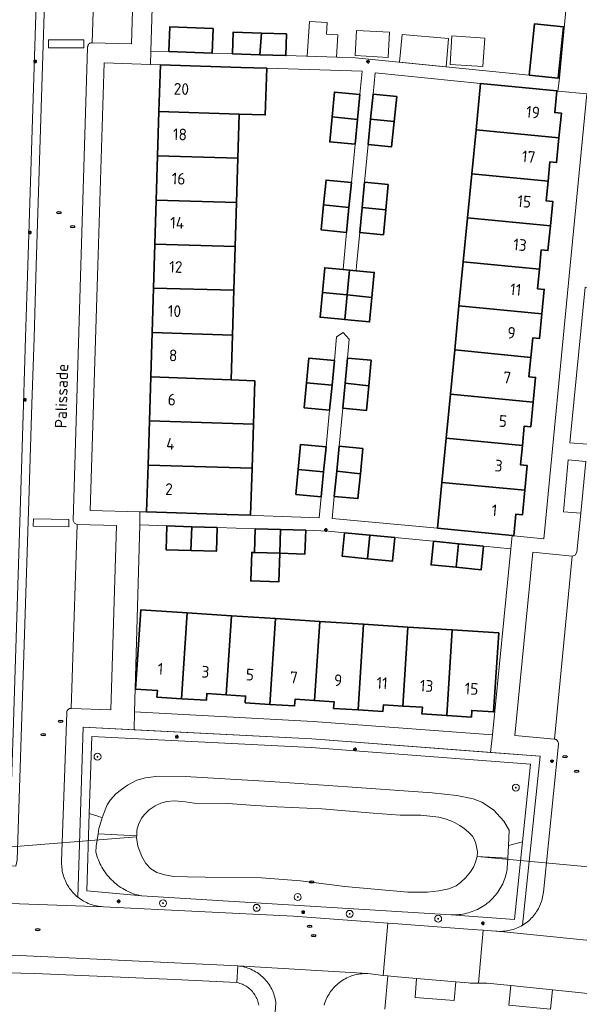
# Model space of a CAD drawing. Header units: metres. Extents: x 152610 to 160096, y 456114 to 462495.
# Tile 833 of 938: x 157578 to 157642, y 461915 to 462028. Entities that reach past the tile are written whole.
import ezdxf
from ezdxf.enums import TextEntityAlignment as Align

# ---------------------------------------------------------------- set-up
doc = ezdxf.new("R2010")
doc.units = ezdxf.units.M
doc.header["$LTSCALE"] = 0.5
doc.layers.get('0').update_dxf_attribs({"linetype": 'CONTINUOUS'})
for name, color, linetype, lineweight in [('B-PV-GR-BOOM-S', 251, 'CONTINUOUS', 25), ('B-PV-IE-MEUBILAIR-S', 251, 'CONTINUOUS', 25), ('B-PV-IE-TERREINAFSCHEIDING_KUNSTMATIG_HEKWERK-G', 251, 'IE-TERREINAFSCHEIDING_KUNSTMATIG-SO', 18), ('B-PV-KW-KUNSTWERK_DUIKER-G', 251, 'CONTINUOUS', 18), ('B-PV-OG-BEBOUWING-GV', 6, 'CONTINUOUS', 35), ('B-PV-OG-BEBOUWING-T18', 1, 'CONTINUOUS', 18), ('B-PV-OG-BEBOUWING_SCHUUR-GV', 251, 'CONTINUOUS', 18), ('B-PV-OG-TERREIN_BEGROEID-GV', 251, 'CONTINUOUS', 18), ('B-PV-OG-TERREIN_OEVER-GV', 251, 'CONTINUOUS', 18), ('B-PV-OG-TOPOGRAFIE-T18', 1, 'CONTINUOUS', 18), ('B-PV-OG-WATER_SLOOT-GV', 251, 'CONTINUOUS', 18), ('B-PV-VH-GESLOTENVERHARDING_ASFALT-GV', 251, 'CONTINUOUS', 18), ('B-PV-VH-OPENVERHARDING_BETONSTRAATSTEEN-GV', 251, 'CONTINUOUS', 18), ('B-PV-VH-OPENVERHARDING_TEGEL-GV', 251, 'CONTINUOUS', 18)]:
    doc.layers.add(name, color=color, linetype=linetype, lineweight=lineweight)
doc.styles.add('NLCS-ISO', font='NLCS-ISO.ttf')
doc.styles.add('NLCS-ISO-M750-T18', font='NLCS-ISO.ttf', dxfattribs={"height": 1.35})
doc.linetypes.add('IE-TERREINAFSCHEIDING_KUNSTMATIG-SO', pattern='A,4,[82,NLCS.SHX,S=0.75,R=90,X=0,Y=0],4,-2', length=10)

# ---------------------------------------------------------------- blocks, each defined once
blk = doc.blocks.new('SIE-MEUBILAIR_PAAL_LICHTMAST-SO')
for points in [[(-0.62, 0), (-1, 0)], [(-0.71, 0.71), (-0.44, 0.44)], [(0, 1), (0, 0.62)], [(0.44, 0.44), (0.71, 0.71)], [(1, 0), (0.62, 0)], [(-0.71, -0.71), (-0.44, -0.44)], [(0, -0.62), (0, -1)], [(0.44, -0.44), (0.71, -0.71)]]:
    blk.add_lwpolyline(points)
blk.add_circle((0, 0), 0.5)
blk = doc.blocks.new('SIE-MEUBILAIR_PUT_RIOOLPUT-SO')
blk.add_ellipse((0, 0), major_axis=(1.25, 0), ratio=0.54)
at = {"style": 'NLCS-ISO'}
blk.add_text('ri', height=0.75, dxfattribs=at).set_placement((-0.04, 0.07), align=Align.MIDDLE_CENTER)
blk = doc.blocks.new('SGR-BOOM_GBKN-SO')
at = {"linetype": 'ByBlock', "lineweight": 18}
h = blk.add_hatch(color=0, dxfattribs=at)
h.dxf.hatch_style = 1
edge = h.paths.add_edge_path()
edge.add_arc((0, 0), 0.25, 0, 360)
at = {"color": 0, "linetype": 'ByBlock', "lineweight": 18}
for radius in [2, 0.25]:
    blk.add_circle((0, 0), radius, dxfattribs=at)
at = {"color": 0, "linetype": 'ByBlock', "lineweight": 18, "style": 'NLCS-ISO'}
blk.add_attdef('SOORT', (2.5, 0), '', height=1.5, dxfattribs=at)

msp = doc.modelspace()

# ---------------------------------------------------------------- linework, layer by layer
at = {"layer": 'B-PV-IE-TERREINAFSCHEIDING_KUNSTMATIG_HEKWERK-G', "flags": 128}
msp.add_lwpolyline([(157584.947, 461946.788), (157611.264, 461945.458), (157637.577, 461943.449)], dxfattribs=at)
at = {"layer": 'B-PV-KW-KUNSTWERK_DUIKER-G', "flags": 128}
for points in [[(157591.098, 461934.157), (157500, 461926.872)], [(157652.23, 461929.849), (157630.333, 461931.875)]]:
    msp.add_lwpolyline(points, dxfattribs=at)
at = {"layer": 'B-PV-OG-BEBOUWING-GV', "flags": 128}
for points in [[(157599.899, 462027.341), (157594.913, 462027.514), (157594.815, 462024.678), (157599.801, 462024.505)], [(157605.466, 462026.817), (157602.216, 462026.926), (157602.13, 462024.427), (157605.296, 462024.322)], [(157636.305, 462021.964), (157639.639, 462021.632), (157640.28, 462027.529), (157636.948, 462027.892), (157636.785, 462026.385)], [(157608.373, 462026.72), (157605.466, 462026.817), (157605.296, 462024.322), (157608.286, 462024.222)], [(157603.083, 462022.858), (157593.832, 462023.141), (157593.666, 462017.758), (157602.917, 462017.471), (157605.915, 462017.378), (157606.082, 462022.765)], [(157639.506, 462020.143), (157630.712, 462020.997), (157630.196, 462015.676), (157639.752, 462014.734), (157640.024, 462017.567), (157639.264, 462017.641)], [(157616.81, 462019.727), (157613.886, 462020.006), (157613.613, 462017.139), (157616.537, 462016.86)], [(157621.052, 462019.496), (157618.328, 462019.767), (157618.04, 462016.874), (157620.764, 462016.606)], [(157602.917, 462017.471), (157593.666, 462017.758), (157593.509, 462012.655), (157602.76, 462012.381)], [(157616.537, 462016.86), (157613.613, 462017.139), (157613.339, 462014.267), (157616.264, 462013.988)], [(157620.764, 462016.606), (157618.04, 462016.874), (157617.751, 462013.98), (157620.475, 462013.709)], [(157639.752, 462014.734), (157630.196, 462015.676), (157629.704, 462010.59), (157638.492, 462009.725), (157638.712, 462011.963), (157639.478, 462011.889)], [(157602.76, 462012.381), (157593.509, 462012.655), (157593.352, 462007.561), (157602.603, 462007.292)], [(157615.838, 462009.573), (157612.919, 462009.867), (157612.632, 462007.001), (157615.554, 462006.707)], [(157638.492, 462009.725), (157629.704, 462010.59), (157629.212, 462005.518), (157638.76, 462004.578), (157639.037, 462007.413), (157638.272, 462007.488)], [(157620.077, 462009.343), (157617.35, 462009.608), (157617.069, 462006.713), (157619.797, 462006.444)], [(157602.603, 462007.292), (157593.352, 462007.561), (157593.195, 462002.468), (157602.445, 462002.193)], [(157615.554, 462006.707), (157612.632, 462007.001), (157612.345, 462004.134), (157615.27, 462003.838)], [(157619.797, 462006.444), (157617.069, 462006.713), (157616.789, 462003.821), (157619.517, 462003.555)], [(157638.76, 462004.578), (157629.212, 462005.518), (157628.72, 462000.441), (157637.499, 461999.578), (157637.717, 462001.812), (157638.483, 462001.738)], [(157602.445, 462002.193), (157593.195, 462002.468), (157593.039, 461997.399), (157602.29, 461997.16)], [(157614.876, 461999.564), (157612.776, 461999.764), (157612.503, 461996.897), (157615.348, 461996.625), (157615.619, 461999.493)], [(157637.499, 461999.578), (157628.72, 462000.441), (157628.228, 461995.362), (157637.77, 461994.427), (157638.046, 461997.263), (157637.28, 461997.338)], [(157616.37, 461999.421), (157615.619, 461999.493), (157615.348, 461996.625), (157618.192, 461996.346), (157618.466, 461999.221)], [(157602.29, 461997.16), (157593.039, 461997.399), (157592.881, 461992.278), (157602.13, 461992.001)], [(157615.348, 461996.625), (157612.503, 461996.897), (157612.232, 461994.054), (157614.329, 461993.854), (157615.079, 461993.783)], [(157618.192, 461996.346), (157615.348, 461996.625), (157615.079, 461993.783), (157615.822, 461993.712), (157617.922, 461993.512)], [(157637.77, 461994.427), (157628.228, 461995.362), (157627.738, 461990.297), (157636.511, 461989.43), (157636.727, 461991.661), (157637.493, 461991.587)], [(157602.13, 461992.001), (157592.881, 461992.278), (157592.724, 461987.188), (157601.97, 461986.823)], [(157636.511, 461989.43), (157627.738, 461990.297), (157627.242, 461985.18), (157636.79, 461984.272), (157637.06, 461987.111), (157636.294, 461987.185)], [(157613.872, 461989.073), (157610.947, 461989.349), (157610.677, 461986.482), (157613.602, 461986.206)], [(157618.099, 461989.089), (157615.373, 461989.342), (157615.103, 461986.449), (157617.826, 461986.165)], [(157601.97, 461986.823), (157592.724, 461987.188), (157592.567, 461982.094), (157604.553, 461981.723), (157604.708, 461986.716)], [(157613.602, 461986.206), (157610.677, 461986.482), (157610.406, 461983.609), (157613.331, 461983.333)], [(157617.826, 461986.165), (157615.103, 461986.449), (157614.832, 461983.556), (157617.558, 461983.3)], [(157636.79, 461984.272), (157627.242, 461985.18), (157626.751, 461980.115), (157635.537, 461979.269), (157635.753, 461981.506), (157636.52, 461981.433)], [(157604.553, 461981.723), (157592.567, 461982.094), (157592.41, 461977.001), (157604.397, 461976.66)], [(157612.911, 461979.097), (157609.985, 461979.376), (157609.711, 461976.509), (157612.637, 461976.23)], [(157635.537, 461979.269), (157626.751, 461980.115), (157626.257, 461975.02), (157635.82, 461974.119), (157636.087, 461976.959), (157635.322, 461977.032)], [(157617.145, 461978.93), (157614.417, 461979.189), (157614.143, 461976.295), (157616.867, 461976.008)], [(157604.397, 461976.66), (157592.41, 461977.001), (157592.244, 461971.618), (157601.492, 461971.331), (157604.23, 461971.252)], [(157612.637, 461976.23), (157609.711, 461976.509), (157609.437, 461973.638), (157612.363, 461973.361)], [(157616.867, 461976.008), (157614.143, 461976.295), (157613.869, 461973.402), (157616.595, 461973.141)], [(157635.82, 461974.119), (157626.257, 461975.02), (157625.746, 461969.742), (157634.348, 461968.884), (157634.539, 461968.865), (157634.79, 461971.352), (157635.552, 461971.279)], [(157597.47, 461969.909), (157594.566, 461969.996), (157594.484, 461967.259), (157597.32, 461967.175)], [(157600.375, 461969.822), (157597.47, 461969.909), (157597.32, 461967.175), (157600.294, 461967.086)], [(157607.664, 461969.581), (157604.757, 461969.673), (157604.674, 461966.935), (157607.581, 461966.846)], [(157610.571, 461969.489), (157607.664, 461969.581), (157607.581, 461966.846), (157610.487, 461966.757)], [(157617.943, 461968.938), (157615.051, 461969.213), (157614.788, 461966.492), (157617.682, 461966.214)], [(157620.837, 461968.662), (157617.943, 461968.938), (157617.682, 461966.214), (157620.576, 461965.936)], [(157628.18, 461967.949), (157625.286, 461968.233), (157625.018, 461965.509), (157627.911, 461965.225)], [(157631.073, 461967.665), (157628.18, 461967.949), (157627.911, 461965.225), (157630.805, 461964.94)], [(157607.581, 461966.846), (157604.674, 461966.935), (157604.349, 461966.945), (157604.249, 461963.653), (157607.48, 461963.554)], [(157596.924, 461959.966), (157591.566, 461960.31), (157590.973, 461951.194), (157593.483, 461951.031), (157593.433, 461950.266), (157596.279, 461950.081)], [(157602.007, 461959.64), (157596.924, 461959.966), (157596.279, 461950.081), (157599.126, 461949.895), (157599.176, 461950.663), (157601.416, 461950.518)], [(157607.094, 461959.314), (157602.007, 461959.64), (157601.416, 461950.518), (157603.654, 461950.374), (157603.606, 461949.606), (157606.456, 461949.426)], [(157612.184, 461958.988), (157607.094, 461959.314), (157606.456, 461949.426), (157609.3, 461949.247), (157609.348, 461950.015), (157611.595, 461949.873)], [(157617.225, 461958.664), (157612.184, 461958.988), (157611.595, 461949.873), (157613.834, 461949.731), (157613.786, 461948.963), (157616.627, 461948.784)], [(157622.332, 461958.337), (157617.225, 461958.664), (157616.627, 461948.784), (157619.477, 461948.605), (157619.526, 461949.372), (157621.764, 461949.229)], [(157627.447, 461958.009), (157622.332, 461958.337), (157621.764, 461949.229), (157624.012, 461949.085), (157623.964, 461948.317), (157626.812, 461948.137)], [(157632.804, 461957.665), (157627.447, 461958.009), (157626.812, 461948.137), (157629.655, 461947.957), (157629.705, 461948.724), (157632.215, 461948.563)]]:
    msp.add_lwpolyline(points, close=True, dxfattribs=at)
at = {"layer": 'B-PV-OG-BEBOUWING_SCHUUR-GV', "flags": 128}
for points in [[(157613.041, 462028.013), (157611.002, 462028.146), (157610.753, 462024.14), (157614.127, 462024.027), (157614.28, 462026.614), (157612.984, 462026.694)], [(157620.233, 462026.911), (157616.422, 462027.125), (157616.26, 462024.222), (157620.07, 462024.009)], [(157627.019, 462026.196), (157621.671, 462026.638), (157621.386, 462023.448), (157626.77, 462022.912)], [(157631.195, 462026.241), (157627.405, 462026.481), (157627.197, 462023.198), (157630.987, 462022.957)]]:
    msp.add_lwpolyline(points, close=True, dxfattribs=at)
at = {"layer": 'B-PV-OG-TERREIN_BEGROEID-GV', "flags": 128}
for points in [[(157590.829, 461946.491), (157584.947, 461946.788), (157584.338, 461927.183), (157584.472, 461927.08), (157584.636, 461926.964), (157584.803, 461926.854), (157584.975, 461926.751), (157585.151, 461926.656), (157585.331, 461926.567), (157585.514, 461926.486), (157585.7, 461926.411), (157585.889, 461926.345), (157586.081, 461926.286), (157586.275, 461926.235), (157586.47, 461926.191), (157586.667, 461926.155), (157586.866, 461926.128), (157587.065, 461926.108), (157587.265, 461926.096), (157609.159, 461924.992), (157620.019, 461924.195), (157621.2, 461924.109), (157629.759, 461923.481), (157631.002, 461923.39), (157632.472, 461923.282), (157632.627, 461923.266), (157632.898, 461923.256), (157633.098, 461923.257), (157633.297, 461923.265), (157633.496, 461923.282), (157633.694, 461923.306), (157633.891, 461923.339), (157634.087, 461923.379), (157634.28, 461923.427), (157634.472, 461923.483), (157634.662, 461923.546), (157634.848, 461923.617), (157635.032, 461923.696), (157635.212, 461923.781), (157635.389, 461923.874), (157635.562, 461923.974), (157637.577, 461943.449), (157631.878, 461943.884), (157611.264, 461945.458)], [(157585.639, 461936.827), (157585.915, 461945.738), (157611.201, 461944.46), (157636.477, 461942.53), (157635.551, 461933.587), (157634.625, 461924.643), (157627.328, 461925.175), (157591.681, 461927.337), (157585.362, 461927.916)], [(157611.201, 461944.46), (157585.915, 461945.738), (157585.639, 461936.827), (157586.74, 461936.484), (157587.137, 461936.36), (157587.458, 461937.256), (157587.701, 461937.834), (157588.092, 461938.414), (157588.711, 461939.113), (157589.361, 461939.623), (157590.041, 461940.129), (157591.108, 461940.694), (157592.1, 461940.951), (157593.599, 461941.131), (157596.688, 461941.106), (157606.478, 461940.55), (157615.395, 461939.91), (157625.126, 461939.232), (157628.002, 461938.919), (157629.847, 461938.523), (157630.877, 461938.162), (157632.19, 461937.285), (157633.402, 461935.967), (157634.001, 461934.92), (157633.917, 461933.153), (157635.551, 461933.587), (157636.477, 461942.53)], [(157586.74, 461936.484), (157585.639, 461936.827), (157585.362, 461927.916), (157591.681, 461927.337), (157591.646, 461927.344), (157591.419, 461927.394), (157591.193, 461927.452), (157590.97, 461927.518), (157590.749, 461927.591), (157590.53, 461927.672), (157590.315, 461927.76), (157590.102, 461927.856), (157589.893, 461927.959), (157589.688, 461928.069), (157589.487, 461928.186), (157589.289, 461928.31), (157589.097, 461928.441), (157588.908, 461928.578), (157588.725, 461928.721), (157588.546, 461928.871), (157588.373, 461929.027), (157588.205, 461929.189), (157588.043, 461929.356), (157587.887, 461929.529), (157587.737, 461929.707), (157587.593, 461929.89), (157587.455, 461930.078), (157587.324, 461930.27), (157587.199, 461930.467), (157587.082, 461930.668), (157586.971, 461930.873), (157586.868, 461931.082), (157586.771, 461931.294), (157586.683, 461931.509), (157586.601, 461931.727), (157586.527, 461931.948), (157586.461, 461932.172), (157586.402, 461932.397), (157586.419, 461933.098), (157586.65, 461934.503), (157586.75, 461935.115), (157587.036, 461936.076), (157587.137, 461936.36)], [(157634.625, 461924.643), (157635.551, 461933.587), (157633.917, 461933.153), (157633.848, 461931.696), (157633.794, 461930.559), (157633.778, 461930.446), (157633.741, 461930.226), (157633.696, 461930.008), (157633.643, 461929.791), (157633.583, 461929.577), (157633.514, 461929.365), (157633.439, 461929.155), (157633.356, 461928.949), (157633.265, 461928.745), (157633.167, 461928.545), (157633.062, 461928.349), (157632.95, 461928.156), (157632.832, 461927.968), (157632.706, 461927.784), (157632.574, 461927.604), (157632.436, 461927.43), (157632.291, 461927.26), (157632.141, 461927.096), (157631.984, 461926.938), (157631.822, 461926.785), (157631.655, 461926.637), (157631.483, 461926.497), (157631.305, 461926.362), (157631.123, 461926.234), (157630.936, 461926.112), (157630.745, 461925.997), (157630.551, 461925.889), (157630.352, 461925.789), (157630.15, 461925.695), (157629.945, 461925.609), (157629.736, 461925.53), (157629.525, 461925.459), (157629.312, 461925.395), (157629.096, 461925.339), (157628.879, 461925.291), (157628.66, 461925.25), (157628.439, 461925.218), (157628.218, 461925.193), (157627.996, 461925.177), (157627.773, 461925.168), (157627.551, 461925.168), (157627.328, 461925.175)]]:
    msp.add_lwpolyline(points, close=True, dxfattribs=at)
at = {"layer": 'B-PV-OG-TERREIN_OEVER-GV', "flags": 128}
for points in [[(157596.688, 461941.106), (157593.599, 461941.131), (157592.1, 461940.951), (157591.108, 461940.694), (157590.041, 461940.129), (157589.361, 461939.623), (157588.711, 461939.113), (157588.092, 461938.414), (157587.701, 461937.834), (157587.458, 461937.256), (157587.137, 461936.36), (157587.036, 461936.076), (157586.75, 461935.115), (157586.65, 461934.503), (157591.102, 461934.273), (157591.124, 461934.909), (157591.308, 461935.573), (157591.665, 461936.301), (157591.994, 461936.749), (157592.53, 461937.278), (157593.214, 461937.74), (157593.876, 461938.03), (157594.576, 461938.223), (157595.472, 461938.295), (157596.709, 461938.188), (157597.706, 461938.044), (157601.655, 461938.002), (157604.206, 461937.806), (157607.228, 461937.62), (157612.417, 461937.366), (157618.353, 461936.867), (157621.461, 461936.659), (157623.817, 461936.637), (157625.901, 461936.427), (157626.644, 461936.247), (157627.297, 461936.006), (157627.779, 461935.785), (157628.342, 461935.466), (157628.835, 461935.102), (157629.323, 461934.698), (157629.789, 461934.226), (157630.009, 461933.8), (157630.18, 461933.377), (157630.35, 461932.409), (157630.333, 461931.875), (157633.848, 461931.696), (157633.917, 461933.153), (157634.001, 461934.92), (157633.402, 461935.967), (157632.19, 461937.285), (157630.877, 461938.162), (157629.847, 461938.523), (157628.002, 461938.919), (157625.126, 461939.232), (157615.395, 461939.91), (157606.478, 461940.55)], [(157591.102, 461934.273), (157586.65, 461934.503), (157586.419, 461933.098), (157586.402, 461932.397), (157586.461, 461932.172), (157586.527, 461931.948), (157586.601, 461931.727), (157586.683, 461931.509), (157586.771, 461931.294), (157586.868, 461931.082), (157586.971, 461930.873), (157587.082, 461930.668), (157587.199, 461930.467), (157587.324, 461930.27), (157587.455, 461930.078), (157587.593, 461929.89), (157587.737, 461929.707), (157587.887, 461929.529), (157588.043, 461929.356), (157588.205, 461929.189), (157588.373, 461929.027), (157588.546, 461928.871), (157588.725, 461928.721), (157588.908, 461928.578), (157589.097, 461928.441), (157589.289, 461928.31), (157589.487, 461928.186), (157589.688, 461928.069), (157589.893, 461927.959), (157590.102, 461927.856), (157590.315, 461927.76), (157590.53, 461927.672), (157590.749, 461927.591), (157590.97, 461927.518), (157591.193, 461927.452), (157591.419, 461927.394), (157591.646, 461927.344), (157591.681, 461927.337), (157627.328, 461925.175), (157627.551, 461925.168), (157627.773, 461925.168), (157627.996, 461925.177), (157628.218, 461925.193), (157628.439, 461925.218), (157628.66, 461925.25), (157628.879, 461925.291), (157629.096, 461925.339), (157629.312, 461925.395), (157629.525, 461925.459), (157629.736, 461925.53), (157629.945, 461925.609), (157630.15, 461925.695), (157630.352, 461925.789), (157630.551, 461925.889), (157630.745, 461925.997), (157630.936, 461926.112), (157631.123, 461926.234), (157631.305, 461926.362), (157631.483, 461926.497), (157631.655, 461926.637), (157631.822, 461926.785), (157631.984, 461926.938), (157632.141, 461927.096), (157632.291, 461927.26), (157632.436, 461927.43), (157632.574, 461927.604), (157632.706, 461927.784), (157632.832, 461927.968), (157632.95, 461928.156), (157633.062, 461928.349), (157633.167, 461928.545), (157633.265, 461928.745), (157633.356, 461928.949), (157633.439, 461929.155), (157633.514, 461929.365), (157633.583, 461929.577), (157633.643, 461929.791), (157633.696, 461930.008), (157633.741, 461930.226), (157633.778, 461930.446), (157633.794, 461930.559), (157633.848, 461931.696), (157630.333, 461931.875), (157630.141, 461931.225), (157629.912, 461930.661), (157629.567, 461930.128), (157628.976, 461929.419), (157628.418, 461928.879), (157627.887, 461928.499), (157627.056, 461928.172), (157625.92, 461927.946), (157624.586, 461927.796), (157622.344, 461927.782), (157615.083, 461928.437), (157609.955, 461929.083), (157605.461, 461929.414), (157598.983, 461929.503), (157596.967, 461929.537), (157595.348, 461929.593), (157594.343, 461929.769), (157593.415, 461930.058), (157592.747, 461930.459), (157592.173, 461931.069), (157591.704, 461931.87), (157591.251, 461933.07), (157591.096, 461934.079)]]:
    msp.add_lwpolyline(points, close=True, dxfattribs=at)
at = {"layer": 'B-PV-OG-WATER_SLOOT-GV', "flags": 128}
msp.add_lwpolyline([(157596.709, 461938.188), (157595.472, 461938.295), (157594.576, 461938.223), (157593.876, 461938.03), (157593.214, 461937.74), (157592.53, 461937.278), (157591.994, 461936.749), (157591.665, 461936.301), (157591.308, 461935.573), (157591.124, 461934.909), (157591.102, 461934.273), (157591.096, 461934.079), (157591.251, 461933.07), (157591.704, 461931.87), (157592.173, 461931.069), (157592.747, 461930.459), (157593.415, 461930.058), (157594.343, 461929.769), (157595.348, 461929.593), (157596.967, 461929.537), (157598.983, 461929.503), (157605.461, 461929.414), (157609.955, 461929.083), (157615.083, 461928.437), (157622.344, 461927.782), (157624.586, 461927.796), (157625.92, 461927.946), (157627.056, 461928.172), (157627.887, 461928.499), (157628.418, 461928.879), (157628.976, 461929.419), (157629.567, 461930.128), (157629.912, 461930.661), (157630.141, 461931.225), (157630.333, 461931.875), (157630.35, 461932.409), (157630.18, 461933.377), (157630.009, 461933.8), (157629.789, 461934.226), (157629.323, 461934.698), (157628.835, 461935.102), (157628.342, 461935.466), (157627.779, 461935.785), (157627.297, 461936.006), (157626.644, 461936.247), (157625.901, 461936.427), (157623.817, 461936.637), (157621.461, 461936.659), (157618.353, 461936.867), (157612.417, 461937.366), (157607.228, 461937.62), (157604.206, 461937.806), (157601.655, 461938.002), (157597.706, 461938.044)], close=True, dxfattribs=at)
at = {"layer": 'B-PV-VH-GESLOTENVERHARDING_ASFALT-GV', "flags": 128}
for points in [[(157556.316, 461926.684), (157556.445, 461920.636), (157563.38, 461920.618), (157577.587, 461920.473), (157602.748, 461919.282), (157617.744, 461918.391), (157619.508, 461918.178), (157620.019, 461924.195), (157609.159, 461924.992), (157587.265, 461926.096), (157572.177, 461926.613), (157566.144, 461926.593), (157556.676, 461926.692)], [(157621.2, 461924.109), (157620.019, 461924.195), (157619.508, 461918.178), (157620.033, 461918.132), (157620.721, 461918.071), (157623.348, 461917.84), (157627.872, 461917.443), (157629.28, 461917.319), (157629.528, 461917.297), (157630.483, 461917.293), (157631.002, 461923.39), (157629.759, 461923.481)]]:
    msp.add_lwpolyline(points, close=True, dxfattribs=at)
msp.add_lwpolyline([(157707.197, 461913.548), (157692.71, 461915.909), (157692.436, 461915.954), (157669.51, 461919.17), (157647.476, 461921.782), (157632.627, 461923.266), (157632.472, 461923.282), (157631.002, 461923.39), (157630.483, 461917.293), (157631.445, 461917.288), (157634.187, 461917.01), (157639, 461916.522), (157645.319, 461915.881), (157649.307, 461915.477), (157650.14, 461915.378), (157656.143, 461914.667)], dxfattribs=at)
at = {"layer": 'B-PV-VH-OPENVERHARDING_BETONSTRAATSTEEN-GV', "flags": 128}
for points in [[(157581.261, 462054.55), (157579.539, 462000), (157579.277, 461991.688), (157579.028, 461984.025), (157578.706, 461974.086), (157577.323, 461931.48)], [(157572.177, 461926.613), (157587.265, 461926.096), (157587.065, 461926.108), (157586.866, 461926.128), (157586.667, 461926.155), (157586.47, 461926.191), (157586.275, 461926.235), (157586.081, 461926.286), (157585.889, 461926.345), (157585.7, 461926.411), (157585.514, 461926.486), (157585.331, 461926.567), (157585.151, 461926.656), (157584.975, 461926.751), (157584.803, 461926.854), (157584.636, 461926.964), (157584.472, 461927.08), (157584.338, 461927.183), (157584.184, 461927.311), (157584.035, 461927.445), (157583.892, 461927.585), (157583.754, 461927.731), (157583.622, 461927.881), (157583.497, 461928.038), (157583.378, 461928.198), (157583.265, 461928.364), (157583.159, 461928.534), (157583.06, 461928.708), (157582.968, 461928.886), (157582.883, 461929.067), (157582.805, 461929.252), (157582.735, 461929.44), (157582.672, 461929.63), (157582.617, 461929.822), (157582.57, 461930.017), (157582.53, 461930.213), (157582.499, 461930.411), (157582.475, 461930.61), (157582.459, 461930.81), (157582.451, 461931.01), (157582.452, 461931.21), (157582.456, 461931.335), (157583.041, 461948.46), (157583.043, 461948.523), (157583.053, 461948.584), (157583.071, 461948.644), (157583.097, 461948.702), (157583.129, 461948.755), (157583.168, 461948.804), (157583.213, 461948.848), (157583.263, 461948.885), (157583.318, 461948.916), (157583.376, 461948.94), (157583.436, 461948.956), (157583.498, 461948.964), (157583.555, 461948.965), (157584.253, 461970.179), (157583.937, 461970.308), (157583.771, 461970.606), (157584.677, 462000), (157585.452, 462025.145), (157585.451, 462025.209), (157585.457, 462025.273), (157585.472, 462025.335), (157585.494, 462025.395), (157585.523, 462025.452), (157585.559, 462025.505), (157585.602, 462025.552), (157585.65, 462025.595), (157585.703, 462025.63), (157585.76, 462025.659), (157585.821, 462025.681), (157585.883, 462025.695), (157585.947, 462025.701), (157585.967, 462025.701), (157586.699, 462048.511)], [(157642.256, 461971.463), (157641.815, 461966.956), (157641.614, 461966.639), (157641.259, 461966.515), (157639.233, 461945.409), (157639.295, 461945.399), (157639.356, 461945.382), (157639.413, 461945.357), (157639.467, 461945.324), (157639.517, 461945.286), (157639.561, 461945.241), (157639.599, 461945.191), (157639.631, 461945.136), (157639.655, 461945.078), (157639.672, 461945.018), (157639.681, 461944.955), (157639.682, 461944.893), (157639.678, 461944.849), (157637.954, 461927.786), (157637.931, 461927.587), (157637.901, 461927.39), (157637.863, 461927.194), (157637.817, 461926.999), (157637.763, 461926.807), (157637.701, 461926.617), (157637.632, 461926.429), (157637.556, 461926.245), (157637.472, 461926.063), (157637.381, 461925.886), (157637.283, 461925.712), (157637.178, 461925.541), (157637.066, 461925.376), (157636.948, 461925.215), (157636.823, 461925.059), (157636.693, 461924.907), (157636.556, 461924.762), (157636.414, 461924.622), (157636.266, 461924.487), (157636.113, 461924.359), (157635.955, 461924.237), (157635.791, 461924.121), (157635.624, 461924.012), (157635.562, 461923.974), (157635.389, 461923.874), (157635.212, 461923.781), (157635.032, 461923.696), (157634.848, 461923.617), (157634.662, 461923.546), (157634.472, 461923.483), (157634.28, 461923.427), (157634.087, 461923.379), (157633.891, 461923.339), (157633.694, 461923.306), (157633.496, 461923.282), (157633.297, 461923.265), (157633.098, 461923.257), (157632.898, 461923.256), (157632.627, 461923.266), (157647.476, 461921.782)], [(157612.692, 461914.758), (157612.751, 461914.949), (157612.817, 461915.138), (157612.891, 461915.324), (157612.972, 461915.507), (157613.06, 461915.687), (157613.156, 461915.863), (157613.258, 461916.035), (157613.368, 461916.203), (157613.484, 461916.366), (157613.606, 461916.525), (157613.734, 461916.678), (157613.869, 461916.826), (157614.009, 461916.969), (157614.155, 461917.106), (157614.306, 461917.237), (157614.463, 461917.362), (157614.624, 461917.481), (157614.79, 461917.593), (157614.96, 461917.698), (157615.135, 461917.797), (157615.313, 461917.888), (157615.495, 461917.972), (157615.679, 461918.049), (157615.867, 461918.119), (157616.058, 461918.181), (157616.25, 461918.235), (157616.445, 461918.282), (157616.641, 461918.32), (157616.839, 461918.351), (157617.038, 461918.374), (157617.238, 461918.389), (157617.438, 461918.396), (157617.638, 461918.395), (157617.744, 461918.391), (157602.748, 461919.282), (157602.944, 461919.259), (157603.139, 461919.229), (157603.333, 461919.19), (157603.525, 461919.144), (157603.715, 461919.09), (157603.903, 461919.028), (157604.088, 461918.959), (157604.27, 461918.882), (157604.449, 461918.798), (157604.624, 461918.707), (157604.796, 461918.609), (157604.963, 461918.504), (157605.126, 461918.392), (157605.285, 461918.274), (157605.438, 461918.15), (157605.586, 461918.019), (157605.729, 461917.883), (157605.866, 461917.74), (157605.997, 461917.593), (157606.123, 461917.44), (157606.242, 461917.282), (157606.354, 461917.12), (157606.46, 461916.953), (157606.559, 461916.782), (157606.651, 461916.607), (157606.736, 461916.429), (157606.813, 461916.247), (157606.883, 461916.062), (157606.946, 461915.875), (157607.001, 461915.685), (157607.048, 461915.493), (157607.087, 461915.299), (157607.119, 461915.104), (157607.131, 461915.011), (157607.055, 461913.89)], [(157619.694, 461914.291), (157620.033, 461918.132), (157619.508, 461918.178), (157617.744, 461918.391), (157617.638, 461918.395), (157617.438, 461918.396), (157617.238, 461918.389), (157617.038, 461918.374), (157616.839, 461918.351), (157616.641, 461918.32), (157616.445, 461918.282), (157616.25, 461918.235), (157616.058, 461918.181), (157615.867, 461918.119), (157615.679, 461918.049), (157615.495, 461917.972), (157615.313, 461917.888), (157615.135, 461917.797), (157614.96, 461917.698), (157614.79, 461917.593), (157614.624, 461917.481), (157614.463, 461917.362), (157614.306, 461917.237), (157614.155, 461917.106), (157614.009, 461916.969), (157613.869, 461916.826), (157613.734, 461916.678), (157613.606, 461916.525), (157613.484, 461916.366), (157613.368, 461916.203), (157613.258, 461916.035), (157613.156, 461915.863), (157613.06, 461915.687), (157612.972, 461915.507), (157612.891, 461915.324), (157612.817, 461915.138), (157612.751, 461914.949), (157612.692, 461914.758)], [(157633.976, 461914.739), (157634.187, 461917.01), (157631.445, 461917.288), (157630.483, 461917.293), (157629.528, 461917.297), (157629.28, 461917.319), (157627.872, 461917.443), (157627.674, 461915.29), (157623.173, 461915.652), (157623.348, 461917.84), (157620.721, 461918.071), (157620.033, 461918.132), (157619.694, 461914.291)], [(157645.089, 461913.61), (157645.319, 461915.881), (157639, 461916.522), (157638.775, 461914.292)]]:
    msp.add_lwpolyline(points, dxfattribs=at)
for points in [[(157591.211, 462048.379), (157586.699, 462048.511), (157585.967, 462025.701), (157585.981, 462025.701), (157590.511, 462025.559)], [(157580.938, 462026.022), (157584.999, 462026.022), (157584.999, 462025.114), (157580.938, 462025.114)], [(157584.999, 462025.114), (157584.999, 462026.022), (157580.938, 462026.022), (157580.938, 462025.114)], [(157644.747, 461997.305), (157642.762, 461997.505), (157641.02, 461979.574), (157643.02, 461979.433)], [(157642.826, 461977.436), (157640.828, 461977.605), (157640.256, 461971.607), (157642.256, 461971.463)], [(157583.285, 461970.733), (157579.21, 461970.819), (157579.192, 461969.974), (157583.268, 461969.889)], [(157579.192, 461969.974), (157579.21, 461970.819), (157583.285, 461970.733), (157583.268, 461969.889)], [(157588.782, 461970.037), (157584.253, 461970.179), (157583.555, 461948.965), (157588.132, 461948.802)], [(157641.259, 461966.515), (157636.755, 461966.967), (157634.667, 461945.842), (157639.233, 461945.409)], [(157627.872, 461917.443), (157623.348, 461917.84), (157623.173, 461915.652), (157627.674, 461915.29)], [(157639, 461916.522), (157634.187, 461917.01), (157633.976, 461914.739), (157638.775, 461914.292)]]:
    msp.add_lwpolyline(points, close=True, dxfattribs=at)
at = {"layer": 'B-PV-VH-OPENVERHARDING_TEGEL-GV', "flags": 128}
for points in [[(157581.261, 462054.55), (157581.432, 462059.952), (157581.447, 462060.213), (157580.716, 462060.257), (157580.482, 462060.271), (157578.566, 462000), (157578.303, 461991.717), (157578.06, 461984.031), (157577.746, 461974.091), (157576.863, 461946.146), (157576.649, 461939.367), (157576.591, 461937.528), (157576.459, 461933.357), (157576.378, 461930.799), (157577.197, 461930.776), (157577.323, 461931.48), (157578.706, 461974.086), (157579.028, 461984.025), (157579.277, 461991.688), (157579.539, 462000)], [(157593.832, 462023.141), (157603.083, 462022.858), (157606.082, 462022.765), (157617.069, 462022.43), (157616.81, 462019.727), (157616.537, 462016.86), (157616.264, 462013.988), (157615.838, 462009.573), (157615.554, 462006.707), (157615.27, 462003.838), (157614.916, 462000), (157614.876, 461999.564), (157615.619, 461999.493), (157616.37, 461999.421), (157616.425, 462000), (157616.789, 462003.821), (157617.069, 462006.713), (157617.35, 462009.608), (157617.751, 462013.98), (157618.04, 462016.874), (157618.328, 462019.767), (157618.562, 462022.219), (157630.712, 462020.997), (157639.506, 462020.143), (157639.636, 462020.131), (157639.823, 462021.614), (157639.639, 462021.632), (157636.305, 462021.964), (157616.3, 462023.954), (157614.179, 462024.025), (157610.68, 462024.142), (157608.286, 462024.222), (157605.296, 462024.322), (157602.13, 462024.427), (157599.801, 462024.505), (157594.815, 462024.678), (157592.745, 462024.74), (157592.711, 462023.183)], [(157615.597, 461991.52), (157614.88, 461992.287), (157614.131, 461991.784), (157613.872, 461989.073), (157613.602, 461986.206), (157613.331, 461983.333), (157612.911, 461979.097), (157612.637, 461976.23), (157612.363, 461973.361), (157612.13, 461970.931), (157601.492, 461971.331), (157592.244, 461971.618), (157591.459, 461971.638), (157591.457, 461970.111), (157594.566, 461969.996), (157597.47, 461969.909), (157600.375, 461969.822), (157604.757, 461969.673), (157607.664, 461969.581), (157610.571, 461969.489), (157613.207, 461969.405), (157615.051, 461969.213), (157617.943, 461968.938), (157620.837, 461968.662), (157625.286, 461968.233), (157628.18, 461967.949), (157631.073, 461967.665), (157634.214, 461967.361), (157634.348, 461968.884), (157625.746, 461969.742), (157613.624, 461970.85), (157613.869, 461973.402), (157614.143, 461976.295), (157614.417, 461979.189), (157614.832, 461983.556), (157615.103, 461986.449), (157615.373, 461989.342)], [(157611.434, 461947.445), (157590.848, 461948.55), (157590.829, 461946.491), (157611.264, 461945.458), (157631.878, 461943.884), (157632.082, 461945.907)], [(157602.636, 461917.351), (157602.748, 461919.282), (157577.587, 461920.473), (157563.38, 461920.618), (157556.445, 461920.636), (157555.984, 461920.637), (157555.983, 461918.774), (157563.029, 461918.771), (157579.383, 461918.392), (157595.495, 461917.715)]]:
    msp.add_lwpolyline(points, close=True, dxfattribs=at)
for points in [[(157591.211, 462048.379), (157590.511, 462025.559), (157585.981, 462025.701), (157585.967, 462025.701), (157585.947, 462025.701), (157585.883, 462025.695), (157585.821, 462025.681), (157585.76, 462025.659), (157585.703, 462025.63), (157585.65, 462025.595), (157585.602, 462025.552), (157585.559, 462025.505), (157585.523, 462025.452), (157585.494, 462025.395), (157585.472, 462025.335), (157585.457, 462025.273), (157585.451, 462025.209), (157585.452, 462025.145), (157584.677, 462000), (157583.771, 461970.606), (157583.937, 461970.308), (157584.253, 461970.179), (157588.782, 461970.037), (157588.132, 461948.802), (157583.555, 461948.965), (157583.498, 461948.964), (157583.436, 461948.956), (157583.376, 461948.94), (157583.318, 461948.916), (157583.263, 461948.885), (157583.213, 461948.848), (157583.168, 461948.804), (157583.129, 461948.755), (157583.097, 461948.702), (157583.071, 461948.644), (157583.053, 461948.584), (157583.043, 461948.523), (157583.041, 461948.46), (157582.456, 461931.335), (157582.452, 461931.21), (157582.451, 461931.01), (157582.459, 461930.81), (157582.475, 461930.61), (157582.499, 461930.411), (157582.53, 461930.213), (157582.57, 461930.017), (157582.617, 461929.822), (157582.672, 461929.63), (157582.735, 461929.44), (157582.805, 461929.252), (157582.883, 461929.067), (157582.968, 461928.886), (157583.06, 461928.708), (157583.159, 461928.534), (157583.265, 461928.364), (157583.378, 461928.198), (157583.497, 461928.038), (157583.622, 461927.881), (157583.754, 461927.731), (157583.892, 461927.585), (157584.035, 461927.445), (157584.184, 461927.311), (157584.338, 461927.183), (157584.947, 461946.788), (157590.829, 461946.491), (157590.848, 461948.55), (157591.457, 461970.111), (157591.459, 461971.638), (157585.757, 461971.786), (157586.622, 462000), (157587.339, 462023.383), (157592.711, 462023.183), (157592.745, 462024.74), (157593.477, 462048.375)], [(157640.887, 462033.131), (157639.823, 462021.614), (157639.636, 462020.131), (157642.963, 462019.822), (157641.05, 462000), (157638.01, 461968.508), (157634.539, 461968.865), (157634.348, 461968.884), (157634.214, 461967.361), (157632.082, 461945.907), (157631.878, 461943.884), (157637.577, 461943.449), (157635.562, 461923.974), (157635.624, 461924.012), (157635.791, 461924.121), (157635.955, 461924.237), (157636.113, 461924.359), (157636.266, 461924.487), (157636.414, 461924.622), (157636.556, 461924.762), (157636.693, 461924.907), (157636.823, 461925.059), (157636.948, 461925.215), (157637.066, 461925.376), (157637.178, 461925.541), (157637.283, 461925.712), (157637.381, 461925.886), (157637.472, 461926.063), (157637.556, 461926.245), (157637.632, 461926.429), (157637.701, 461926.617), (157637.763, 461926.807), (157637.817, 461926.999), (157637.863, 461927.194), (157637.901, 461927.39), (157637.931, 461927.587), (157637.954, 461927.786), (157639.678, 461944.849), (157639.682, 461944.893), (157639.681, 461944.955), (157639.672, 461945.018), (157639.655, 461945.078), (157639.631, 461945.136), (157639.599, 461945.191), (157639.561, 461945.241), (157639.517, 461945.286), (157639.467, 461945.324), (157639.413, 461945.357), (157639.356, 461945.382), (157639.295, 461945.399), (157639.233, 461945.409), (157634.667, 461945.842), (157636.755, 461966.967), (157641.259, 461966.515), (157641.614, 461966.639), (157641.815, 461966.956), (157642.256, 461971.463), (157640.256, 461971.607), (157640.828, 461977.605), (157642.826, 461977.436)], [(157643.02, 461979.433), (157641.02, 461979.574), (157642.762, 461997.505)], [(157607.055, 461913.89), (157607.131, 461915.011), (157607.119, 461915.104), (157607.087, 461915.299), (157607.048, 461915.493), (157607.001, 461915.685), (157606.946, 461915.875), (157606.883, 461916.062), (157606.813, 461916.247), (157606.736, 461916.429), (157606.651, 461916.607), (157606.559, 461916.782), (157606.46, 461916.953), (157606.354, 461917.12), (157606.242, 461917.282), (157606.123, 461917.44), (157605.997, 461917.593), (157605.866, 461917.74), (157605.729, 461917.883), (157605.586, 461918.019), (157605.438, 461918.15), (157605.285, 461918.274), (157605.126, 461918.392), (157604.963, 461918.504), (157604.796, 461918.609), (157604.624, 461918.707), (157604.449, 461918.798), (157604.27, 461918.882), (157604.088, 461918.959), (157603.903, 461919.028), (157603.715, 461919.09), (157603.525, 461919.144), (157603.333, 461919.19), (157603.139, 461919.229), (157602.944, 461919.259), (157602.748, 461919.282), (157602.636, 461917.351), (157602.663, 461917.346), (157602.819, 461917.309), (157602.973, 461917.265), (157603.125, 461917.213), (157603.274, 461917.154), (157603.42, 461917.088), (157603.562, 461917.014), (157603.701, 461916.933), (157603.835, 461916.845), (157603.965, 461916.751), (157604.09, 461916.651), (157604.209, 461916.544), (157604.323, 461916.432), (157604.432, 461916.314), (157604.534, 461916.19), (157604.631, 461916.062), (157604.72, 461915.929), (157604.803, 461915.792), (157604.879, 461915.651), (157604.948, 461915.506), (157605.01, 461915.358), (157605.064, 461915.207), (157605.11, 461915.054), (157605.149, 461914.898), (157605.18, 461914.741)]]:
    msp.add_lwpolyline(points, dxfattribs=at)

# ---------------------------------------------------------------- block references
at = {"layer": 'B-PV-GR-BOOM-S', "xscale": 0.2, "yscale": 0.2, "zscale": 0.2}
for p in [(157586.59, 461943.39), (157634.778, 461939.828), (157609.651, 461927.217), (157594.135, 461926.502), (157604.92, 461925.97), (157615.638, 461925.282), (157625.835, 461924.716)]:
    msp.add_blockref('SGR-BOOM_GBKN-SO', p, dxfattribs=at)
at = {"layer": 'B-PV-IE-MEUBILAIR-S', "xscale": 0.2, "yscale": 0.2, "zscale": 0.2}
for name, p in [('SIE-MEUBILAIR_PAAL_LICHTMAST-SO', (157579.411, 462023.54)), ('SIE-MEUBILAIR_PAAL_LICHTMAST-SO', (157617.756, 462023.52)), ('SIE-MEUBILAIR_PUT_RIOOLPUT-SO', (157582.135, 462006.118)), ('SIE-MEUBILAIR_PUT_RIOOLPUT-SO', (157583.716, 462004.504)), ('SIE-MEUBILAIR_PAAL_LICHTMAST-SO', (157578.797, 462003.82)), ('SIE-MEUBILAIR_PAAL_LICHTMAST-SO', (157578.208, 461984.537)), ('SIE-MEUBILAIR_PAAL_LICHTMAST-SO', (157612.902, 461969.53)), ('SIE-MEUBILAIR_PUT_RIOOLPUT-SO', (157582.35, 461947.466)), ('SIE-MEUBILAIR_PUT_RIOOLPUT-SO', (157580.329, 461945.95)), ('SIE-MEUBILAIR_PAAL_LICHTMAST-SO', (157595.729, 461945.707)), ('SIE-MEUBILAIR_PAAL_LICHTMAST-SO', (157616.258, 461944.237)), ('SIE-MEUBILAIR_PAAL_LICHTMAST-SO', (157638.939, 461942.886)), ('SIE-MEUBILAIR_PUT_RIOOLPUT-SO', (157640.461, 461943.412)), ('SIE-MEUBILAIR_PUT_RIOOLPUT-SO', (157641.775, 461941.712)), ('SIE-MEUBILAIR_PUT_RIOOLPUT-SO', (157611.264, 461928.96)), ('SIE-MEUBILAIR_PAAL_LICHTMAST-SO', (157589.018, 461926.715)), ('SIE-MEUBILAIR_PAAL_LICHTMAST-SO', (157610.282, 461925.476)), ('SIE-MEUBILAIR_PUT_RIOOLPUT-SO', (157579.712, 461923.472)), ('SIE-MEUBILAIR_PUT_RIOOLPUT-SO', (157611.012, 461923.853)), ('SIE-MEUBILAIR_PAAL_LICHTMAST-SO', (157630.988, 461924.186)), ('SIE-MEUBILAIR_PUT_RIOOLPUT-SO', (157611.488, 461922.747))]:
    msp.add_blockref(name, p, dxfattribs=at)

# ---------------------------------------------------------------- texts
at = {"layer": 'B-PV-OG-BEBOUWING-T18', "style": 'NLCS-ISO-M750-T18'}
for s, rotation, p in [('20', 358.2, (157596.248, 462020.372)), ('19', 354.5, (157636.758, 462017.683)), ('18', 358.2, (157596.086, 462015.13)), ('17', 354.5, (157636.255, 462012.553)), ('16', 358.2, (157595.929, 462010.031)), ('15', 354.4, (157635.752, 462007.398)), ('14', 358.2, (157595.772, 462004.937)), ('13', 354.4, (157635.262, 462002.4)), ('12', 358.2, (157595.616, 461999.857)), ('11', 354.4, (157634.76, 461997.249)), ('10', 358.2, (157595.459, 461994.761)), ('9', 354.4, (157634.273, 461992.248)), ('8', 358.2, (157595.301, 461989.656)), ('7', 354.6, (157633.777, 461987.104)), ('6', 358.2, (157595.144, 461984.564)), ('5', 354.6, (157633.294, 461982.08)), ('4', 358.2, (157594.987, 461979.47)), ('3', 354.6, (157632.805, 461976.937)), ('2', 358.2, (157594.826, 461974.232)), ('1', 354.6, (157632.311, 461971.798)), ('1', 356.3, (157593.84, 461953.513)), ('3', 356.3, (157599.025, 461953.179)), ('5', 356.4, (157604.149, 461952.849)), ('7', 356.4, (157609.204, 461952.529)), ('9', 356.4, (157614.304, 461952.207)), ('11', 356.4, (157619.372, 461951.885)), ('13', 356.4, (157624.499, 461951.56)), ('15', 356.4, (157629.678, 461951.229))]:
    msp.add_text(s, height=1.35, rotation=rotation, dxfattribs=at).set_placement(p, align=Align.MIDDLE)
at = {"layer": 'B-PV-OG-TOPOGRAFIE-T18', "style": 'NLCS-ISO-M750-T18'}
msp.add_text('Palissade', height=1.35, rotation=88.4, dxfattribs=at).set_placement((157582.447, 461984.974), align=Align.MIDDLE)

doc.saveas('drawing.dxf')
